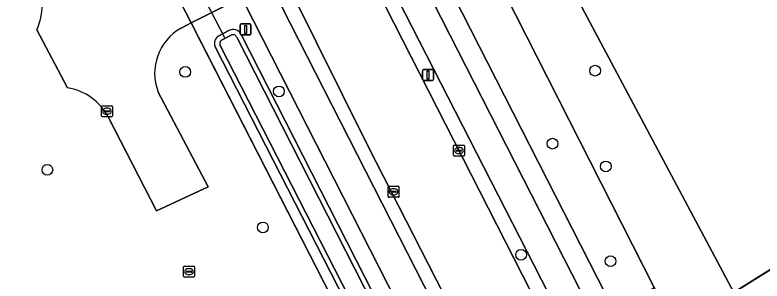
# Model space of a CAD drawing. Extents: x 158835 to 160077, y 386387 to 387778.
# Drawn here: x 159776.9 to 159845.1, y 387346.5 to 387370.8 of the extents above; entities that cross this region are included whole.
import ezdxf

# ---------------------------------------------------------------- set-up
doc = ezdxf.new("R2010")
doc.units = 0
for name, color, linetype in [('IMGEO_Berm_groen', 7, 'Continuous'), ('IMGEO_Boom', 7, 'Continuous'), ('IMGEO_Duiker', 7, 'Continuous'), ('IMGEO_Fietspad_open', 7, 'Continuous'), ('IMGEO_Groenvoorziening', 7, 'Continuous'), ('IMGEO_Hek', 7, 'Continuous'), ('IMGEO_Kolk', 7, 'Continuous'), ('IMGEO_Lichtmast', 7, 'Continuous'), ('IMGEO_Oever', 7, 'Continuous'), ('IMGEO_Rijbaan_lokaal_open', 7, 'Continuous'), ('IMGEO_Verkeerseiland_open', 7, 'Continuous'), ('IMGEO_Vlaggenmast', 7, 'Continuous'), ('IMGEO_Voetpad_gesloten', 7, 'Continuous'), ('IMGEO_Voetpad_open', 7, 'Continuous'), ('IMGEO_Waterloop', 7, 'Continuous')]:
    doc.layers.add(name, color=color, linetype=linetype)

msp = doc.modelspace()

# ---------------------------------------------------------------- linework, layer by layer
at = {"layer": 'IMGEO_Berm_groen'}
msp.add_lwpolyline([(159797.832, 387371.833), (159797.555, 387372.375), (159794.835, 387370.985), (159792.963, 387370.028), (159793.244, 387369.48), (159806.44, 387343.733), (159808.093, 387340.508), (159813.455, 387330.046), (159818.204, 387320.778), (159822.017, 387313.34), (159825.42, 387306.7), (159826.764, 387304.077), (159828.283, 387304.857), (159830.98, 387306.241), (159831.328, 387306.411), (159829.61, 387309.487), (159818.777, 387330.765), (159811.761, 387344.505)], close=True, dxfattribs=at)
for points in [[(159795.495, 387368.868), (159796.409, 387369.356)], [(159797.531, 387368.984), (159823.284, 387318.54), (159827.184, 387310.388), (159828.821, 387306.159), (159827.912, 387305.579), (159827.322, 387305.202), (159825.132, 387309.781), (159810.341, 387338.219), (159795.146, 387367.863)]]:
    msp.add_lwpolyline(points, dxfattribs=at)
for centre, radius, start, end in [((159796.779, 387368.594), 0.847, 27.40039, 115.91365), ((159795.884, 387368.17), 0.799, 119.12666, 202.57282)]:
    msp.add_arc(centre, radius, start, end, dxfattribs=at)
at = {"layer": 'IMGEO_Boom'}
for centre in [(159792.418, 387365.566), (159829.845, 387365.681), (159800.971, 387363.79), (159825.953, 387359.027), (159830.824, 387356.953), (159779.826, 387356.648), (159799.509, 387351.391), (159823.086, 387348.898), (159831.257, 387348.319)]:
    msp.add_circle(centre, 0.489, dxfattribs=at)
at = {"layer": 'IMGEO_Duiker'}
msp.add_lwpolyline([(159791.275, 387377.83), (159796.015, 387368.717)], dxfattribs=at)
at = {"layer": 'IMGEO_Fietspad_open'}
for points in [[(159833.322, 387308.736), (159743.948, 387483.569)], [(159908.855, 387243.859), (159904.407, 387247.493), (159901.963, 387250), (159886.918, 387265.432), (159859.238, 387294.014), (159852.761, 387301.888), (159846.894, 387310.468), (159841.816, 387319.539), (159836.803, 387329.409), (159832.191, 387338.423), (159795.722, 387409.755), (159793.998, 387413.217), (159791.457, 387411.953), (159827.565, 387341.517), (159829.687, 387337.366), (159840.239, 387316.486), (159840.932, 387315.313), (159845.882, 387306.94), (159847.716, 387304.224)], [(159797.832, 387371.833), (159811.761, 387344.505), (159818.777, 387330.765), (159829.61, 387309.487), (159831.328, 387306.411), (159834.201, 387301.644), (159836.714, 387297.86), (159840.701, 387292.513), (159842.172, 387290.611), (159847.839, 387284.056), (159859.746, 387271.683), (159861.706, 387273.595), (159860.789, 387274.618), (159860.384, 387274.777), (159851.007, 387284.447)]]:
    msp.add_lwpolyline(points, dxfattribs=at)
at = {"layer": 'IMGEO_Groenvoorziening'}
for points in [[(159856.664, 387394.982), (159857.635, 387395.619), (159852.357, 387404.026), (159851.488, 387403.469), (159851.044, 387403.19), (159832.453, 387391.512), (159828.772, 387389.199), (159817.115, 387407.892), (159838.805, 387421.477), (159833.731, 387429.389), (159829.643, 387426.789), (159829.381, 387426.985), (159821.465, 387422.094), (159816.733, 387419.238), (159806.551, 387412.849), (159842.504, 387345.46), (159856.348, 387354.103), (159863.218, 387358.393), (159880.027, 387368.887), (159887.482, 387373.542), (159887.37, 387373.861)], [(159778.894, 387373.989), (159773.928, 387383.096), (159768.172, 387383.643), (159737.214, 387367.553), (159752.959, 387337.18), (159751.187, 387336.249), (159758.356, 387322.392), (159747.199, 387316.62), (159748.543, 387313.997), (159801.517, 387341.205), (159806.44, 387343.733), (159793.244, 387369.48)], [(159793.244, 387369.48), (159792.963, 387370.028), (159792.044, 387369.558)], [(159781.664, 387364.104), (159778.856, 387369.414)], [(159789.954, 387363.73), (159794.521, 387355.097), (159789.782, 387352.91), (159785.401, 387361.413)]]:
    msp.add_lwpolyline(points, dxfattribs=at)
for points in [[(159806.551, 387412.849), (159803.908, 387411.191), (159801.689, 387414.776), (159800.658, 387416.802), (159799.494, 387416.197), (159800.229, 387414.751), (159835.234, 387345.917), (159837.162, 387342.125), (159842.155, 387345.242), (159842.504, 387345.46)], [(159800.229, 387414.751), (159796.356, 387412.739), (159797.539, 387410.433), (159831.661, 387343.665), (159835.234, 387345.917)]]:
    msp.add_lwpolyline(points, close=True, dxfattribs=at)
for centre, radius, start, end in [((159773.681, 387371.745), 5.676, 335.75579, 23.29243), ((159794.308, 387365.457), 4.684, 118.90272, 201.64024), ((159780.955, 387359.179), 4.976, 26.68017, 81.80478)]:
    msp.add_arc(centre, radius, start, end, dxfattribs=at)
at = {"layer": 'IMGEO_Hek'}
for points in [[(159799.494, 387416.197), (159800.229, 387414.751), (159835.234, 387345.917)], [(159790.006, 387375.795), (159792.927, 387370.099)], [(159792.927, 387370.099), (159792.963, 387370.028), (159806.44, 387343.733)], [(159856.348, 387354.103), (159842.155, 387345.242)]]:
    msp.add_lwpolyline(points, dxfattribs=at)
at = {"layer": 'IMGEO_Kolk'}
for p, q in [((159784.764, 387361.556), (159784.764, 387362.408)), ((159784.839, 387362.482), (159785.691, 387362.482)), ((159785.252, 387362.262), (159785.277, 387362.262)), ((159785.765, 387362.408), (159785.765, 387361.556)), ((159785.023, 387361.976), (159785.023, 387361.988)), ((159785.461, 387361.939), (159785.063, 387361.939)), ((159785.066, 387362.025), (159785.464, 387362.025)), ((159785.275, 387361.702), (159785.25, 387361.702)), ((159785.507, 387361.988), (159785.507, 387361.976)), ((159785.691, 387361.482), (159784.839, 387361.482)), ((159816.917, 387357.967), (159816.917, 387358.819)), ((159816.992, 387358.893), (159817.844, 387358.893)), ((159817.918, 387358.819), (159817.918, 387357.967)), ((159817.176, 387358.387), (159817.176, 387358.399)), ((159817.614, 387358.35), (159817.216, 387358.35)), ((159817.219, 387358.436), (159817.617, 387358.436)), ((159817.428, 387358.113), (159817.403, 387358.113)), ((159817.405, 387358.673), (159817.43, 387358.673)), ((159817.66, 387358.399), (159817.66, 387358.387)), ((159817.844, 387357.893), (159816.992, 387357.893)), ((159810.936, 387354.215), (159810.936, 387355.067)), ((159811.011, 387355.141), (159811.863, 387355.141)), ((159811.238, 387354.684), (159811.636, 387354.684)), ((159811.424, 387354.921), (159811.449, 387354.921)), ((159811.937, 387355.067), (159811.937, 387354.215)), ((159811.863, 387354.141), (159811.011, 387354.141)), ((159811.195, 387354.635), (159811.195, 387354.647)), ((159811.633, 387354.598), (159811.235, 387354.598)), ((159811.447, 387354.361), (159811.422, 387354.361)), ((159811.679, 387354.647), (159811.679, 387354.635)), ((159792.338, 387347.861), (159793.19, 387347.861)), ((159792.263, 387346.935), (159792.263, 387347.787)), ((159792.522, 387347.355), (159792.522, 387347.367)), ((159792.96, 387347.318), (159792.562, 387347.318)), ((159792.565, 387347.404), (159792.963, 387347.404)), ((159792.751, 387347.641), (159792.776, 387347.641)), ((159793.006, 387347.367), (159793.006, 387347.355)), ((159793.264, 387347.787), (159793.264, 387346.935)), ((159793.19, 387346.861), (159792.338, 387346.861)), ((159792.774, 387347.081), (159792.749, 387347.081))]:
    msp.add_line(p, q, dxfattribs=at)
for points in [[(159784.764, 387361.556), (159784.764, 387362.408)], [(159784.839, 387362.482), (159785.691, 387362.482)], [(159785.765, 387362.408), (159785.765, 387361.556)], [(159785.691, 387361.482), (159784.839, 387361.482)], [(159816.917, 387357.967), (159816.917, 387358.819)], [(159816.992, 387358.893), (159817.844, 387358.893)], [(159817.918, 387358.819), (159817.918, 387357.967)], [(159817.844, 387357.893), (159816.992, 387357.893)], [(159810.936, 387354.215), (159810.936, 387355.067)], [(159811.011, 387355.141), (159811.863, 387355.141)], [(159811.937, 387355.067), (159811.937, 387354.215)], [(159811.863, 387354.141), (159811.011, 387354.141)], [(159792.338, 387347.861), (159793.19, 387347.861)], [(159792.263, 387346.935), (159792.263, 387347.787)], [(159793.264, 387347.787), (159793.264, 387346.935)], [(159793.19, 387346.861), (159792.338, 387346.861)]]:
    msp.add_lwpolyline(points, dxfattribs=at)
for centre, radius, start, end in [((159784.841, 387362.406), 0.0765, 91.55205, 178.44795), ((159784.841, 387362.406), 0.0765, 91.55205, 178.44795), ((159785.689, 387362.406), 0.0765, 1.55205, 88.44795), ((159785.689, 387362.406), 0.0765, 1.55205, 88.44795), ((159784.841, 387361.558), 0.0765, 181.55205, 268.44795), ((159784.841, 387361.558), 0.0765, 181.55205, 268.44795), ((159785.063, 387361.985), 0.0403, 85.87752, 175.75265), ((159785.06, 387361.975), 0.0366, 178.93798, 274.71019), ((159785.464, 387361.982), 0.043, 264.86636, 352.45326), ((159785.468, 387361.987), 0.0386, 1.73085, 96.63898), ((159785.689, 387361.558), 0.0765, 271.55205, 358.44795), ((159785.689, 387361.558), 0.0765, 271.55205, 358.44795), ((159816.994, 387358.817), 0.0765, 91.55205, 178.44795), ((159816.994, 387358.817), 0.0765, 91.55205, 178.44795), ((159817.842, 387358.817), 0.0765, 1.55205, 88.44795), ((159817.842, 387358.817), 0.0765, 1.55205, 88.44795), ((159817.216, 387358.396), 0.0403, 85.87752, 175.75265), ((159817.213, 387358.386), 0.0366, 178.93798, 274.71019), ((159817.617, 387358.393), 0.043, 264.86636, 352.45326), ((159817.621, 387358.398), 0.0386, 1.73085, 96.63898), ((159816.994, 387357.969), 0.0765, 181.55205, 268.44795), ((159816.994, 387357.969), 0.0765, 181.55205, 268.44795), ((159817.842, 387357.969), 0.0765, 271.55205, 358.44795), ((159817.842, 387357.969), 0.0765, 271.55205, 358.44795), ((159811.013, 387355.065), 0.0765, 91.55205, 178.44795), ((159811.013, 387355.065), 0.0765, 91.55205, 178.44795), ((159811.235, 387354.644), 0.0403, 85.87752, 175.75265), ((159811.64, 387354.646), 0.0386, 1.73085, 96.63898), ((159811.861, 387355.065), 0.0765, 1.55205, 88.44795), ((159811.861, 387355.065), 0.0765, 1.55205, 88.44795), ((159811.013, 387354.217), 0.0765, 181.55205, 268.44795), ((159811.013, 387354.217), 0.0765, 181.55205, 268.44795), ((159811.232, 387354.634), 0.0366, 178.93798, 274.71019), ((159811.636, 387354.641), 0.043, 264.86636, 352.45326), ((159811.861, 387354.217), 0.0765, 271.55205, 358.44795), ((159811.861, 387354.217), 0.0765, 271.55205, 358.44795), ((159792.34, 387347.785), 0.0765, 91.55205, 178.44795), ((159792.34, 387347.785), 0.0765, 91.55205, 178.44795), ((159793.188, 387347.785), 0.0765, 1.55205, 88.44795), ((159793.188, 387347.785), 0.0765, 1.55205, 88.44795), ((159792.562, 387347.364), 0.0403, 85.87752, 175.75265), ((159792.559, 387347.354), 0.0366, 178.93798, 274.71019), ((159792.963, 387347.361), 0.043, 264.86636, 352.45326), ((159792.967, 387347.366), 0.0386, 1.73085, 96.63898), ((159792.34, 387346.937), 0.0765, 181.55205, 268.44795), ((159792.34, 387346.937), 0.0765, 181.55205, 268.44795), ((159793.188, 387346.937), 0.0765, 271.55205, 358.44795), ((159793.188, 387346.937), 0.0765, 271.55205, 358.44795)]:
    msp.add_arc(centre, radius, start, end, dxfattribs=at)
for centre, major_axis, ratio, start_param, end_param in [((159785.251, 387361.982), (-0.387, 0.002), 0.722429, 4.712389, 7.853982), ((159785.276, 387361.982), (-0.39, 0.002), 0.717154, 1.570796, 4.712389), ((159817.404, 387358.393), (-0.387, 0.002), 0.722429, 4.712389, 7.853982), ((159817.429, 387358.393), (-0.39, 0.002), 0.717154, 1.570796, 4.712389), ((159811.423, 387354.641), (-0.387, 0.002), 0.722429, 4.712389, 7.853982), ((159811.448, 387354.641), (-0.39, 0.002), 0.717154, 1.570796, 4.712389), ((159792.75, 387347.361), (-0.387, 0.002), 0.722429, 4.712389, 7.853982), ((159792.775, 387347.361), (-0.39, 0.002), 0.717154, 1.570796, 4.712389)]:
    msp.add_ellipse(centre, major_axis=major_axis, ratio=ratio, start_param=start_param, end_param=end_param, dxfattribs=at)
at = {"layer": 'IMGEO_Lichtmast'}
for p, q in [((159814.084, 387364.88), (159814.084, 387365.68)), ((159814.084, 387365.68), (159814.084, 387364.88)), ((159814.184, 387365.78), (159814.974, 387365.78)), ((159814.974, 387365.78), (159814.184, 387365.78)), ((159815.074, 387365.68), (159815.074, 387364.88)), ((159815.074, 387364.88), (159815.074, 387365.68)), ((159814.974, 387364.78), (159814.184, 387364.78)), ((159814.184, 387364.78), (159814.974, 387364.78))]:
    msp.add_line(p, q, dxfattribs=at)
msp.add_lwpolyline([(159814.504, 387365.655), (159814.654, 387365.655), (159814.654, 387364.905), (159814.504, 387364.905), (159814.504, 387365.655)], dxfattribs=at)
for centre, start, end in [((159814.184, 387365.68), 90, 180), ((159814.184, 387365.68), 90, 180), ((159814.974, 387365.68), 0, 90), ((159814.974, 387365.68), 360, 90), ((159814.184, 387364.88), 180, 270), ((159814.184, 387364.88), 180, 270), ((159814.974, 387364.88), 270, 0), ((159814.974, 387364.88), 270, 0)]:
    msp.add_arc(centre, 0.1, start, end, dxfattribs=at)
at = {"layer": 'IMGEO_Oever'}
for points in [[(159796.409, 387369.356), (159795.495, 387368.868)], [(159795.146, 387367.863), (159810.341, 387338.219), (159825.132, 387309.781), (159827.322, 387305.202), (159827.912, 387305.579), (159828.821, 387306.159), (159827.184, 387310.388), (159823.284, 387318.54), (159797.531, 387368.984)], [(159797.114, 387368.746), (159822.854, 387318.327), (159826.743, 387310.198), (159828.232, 387306.352), (159827.693, 387306.004), (159827.521, 387305.898), (159825.561, 387309.995), (159810.767, 387338.439), (159809.344, 387341.214), (159795.59, 387368.047)], [(159795.742, 387368.456), (159796.609, 387368.919)]]:
    msp.add_lwpolyline(points, dxfattribs=at)
for centre, radius, start, end in [((159796.779, 387368.594), 0.847, 27.40039, 115.91365), ((159795.884, 387368.17), 0.799, 119.12666, 202.57282), ((159795.887, 387368.169), 0.321, 116.80508, 202.42094), ((159796.778, 387368.588), 0.371, 25.1529, 117.02682)]:
    msp.add_arc(centre, radius, start, end, dxfattribs=at)
at = {"layer": 'IMGEO_Rijbaan_lokaal_open'}
for points in [[(159920.176, 387225.355), (159918.153, 387227.355), (159915.949, 387229.759), (159915.257, 387230.465), (159912.309, 387233.475), (159911.546, 387234.299), (159896.236, 387250), (159889.312, 387257.113), (159884.675, 387261.875), (159884.042, 387262.563), (159870.421, 387276.63), (159856.819, 387290.743), (159852.494, 387295.674), (159847.02, 387302.979), (159846.63, 387303.491), (159844.774, 387306.24), (159839.804, 387314.646), (159837.214, 387319.565), (159835.311, 387323.378), (159828.476, 387336.747), (159826.354, 387340.898), (159797.363, 387397.651), (159790.317, 387411.386), (159788.13, 387415.65)], [(159792.044, 387369.558), (159792.963, 387370.028), (159792.927, 387370.099), (159790.617, 387374.604)], [(159802.035, 387373.044), (159809.154, 387358.698), (159823.539, 387330.612), (159833.48, 387311.098), (159834.401, 387309.349), (159834.782, 387308.68), (159838.896, 387301.979), (159839.501, 387300.995), (159842.487, 387296.743), (159850.413, 387286.923), (159861.655, 387275.308), (159868.042, 387268.71), (159868.58, 387268.154), (159881.721, 387254.71), (159892.287, 387243.779), (159898.286, 387237.559)], [(159778.856, 387369.414), (159781.664, 387364.104)], [(159785.401, 387361.413), (159789.782, 387352.91), (159794.521, 387355.097), (159789.954, 387363.73)]]:
    msp.add_lwpolyline(points, dxfattribs=at)
for centre, radius, start, end in [((159773.681, 387371.745), 5.676, 335.75579, 23.29243), ((159794.308, 387365.457), 4.684, 118.90272, 201.64024), ((159780.955, 387359.179), 4.976, 26.68017, 81.80478)]:
    msp.add_arc(centre, radius, start, end, dxfattribs=at)
at = {"layer": 'IMGEO_Verkeerseiland_open'}
for points in [[(159776.366, 387423.23), (159772.565, 387430.656), (159762.733, 387449.881), (159753.839, 387467.306), (159746.825, 387480.834), (159745.658, 387483.102), (159745.117, 387484.159), (159735.388, 387503.165), (159734.1, 387505.724), (159722.909, 387527.68), (159721.707, 387527.076), (159743.948, 387483.569), (159833.322, 387308.736), (159834.401, 387309.349), (159833.48, 387311.098), (159823.539, 387330.612), (159809.154, 387358.698), (159802.035, 387373.044), (159801.773, 387373.56), (159800.865, 387373.096), (159797.971, 387378.757), (159798.879, 387379.221), (159790.867, 387394.858), (159781.525, 387413.188)], [(159826.354, 387340.898), (159827.565, 387341.517), (159791.457, 387411.953), (159790.317, 387411.386), (159797.363, 387397.651)]]:
    msp.add_lwpolyline(points, close=True, dxfattribs=at)
at = {"layer": 'IMGEO_Vlaggenmast'}
for p, q in [((159797.431, 387369.036), (159797.431, 387369.836)), ((159797.431, 387369.836), (159797.431, 387369.036)), ((159797.531, 387369.936), (159798.321, 387369.936)), ((159798.321, 387369.936), (159797.531, 387369.936)), ((159798.421, 387369.836), (159798.421, 387369.036)), ((159798.421, 387369.036), (159798.421, 387369.836)), ((159798.321, 387368.936), (159797.531, 387368.936)), ((159797.531, 387368.936), (159798.321, 387368.936))]:
    msp.add_line(p, q, dxfattribs=at)
msp.add_lwpolyline([(159797.851, 387369.811), (159798.001, 387369.811), (159798.001, 387369.061), (159797.851, 387369.061), (159797.851, 387369.811)], dxfattribs=at)
for centre, start, end in [((159797.531, 387369.836), 90, 180), ((159797.531, 387369.836), 90, 180), ((159798.321, 387369.836), 0, 90), ((159798.321, 387369.836), 360, 90), ((159797.531, 387369.036), 180, 270), ((159797.531, 387369.036), 180, 270), ((159798.321, 387369.036), 270, 0), ((159798.321, 387369.036), 270, 0)]:
    msp.add_arc(centre, 0.1, start, end, dxfattribs=at)
at = {"layer": 'IMGEO_Voetpad_gesloten'}
msp.add_lwpolyline([(159856.348, 387354.103), (159842.504, 387345.46), (159842.155, 387345.242), (159847.301, 387337.033)], dxfattribs=at)
at = {"layer": 'IMGEO_Voetpad_open'}
for points in [[(159851.682, 387306.669), (159850.95, 387307.741), (159850.512, 387308.381), (159849.342, 387310.179), (159847.932, 387312.452), (159846.484, 387314.946), (159844.574, 387318.44), (159838.522, 387330.239), (159833.545, 387339.977), (159831.661, 387343.665), (159797.539, 387410.433)], [(159795.722, 387409.755), (159832.191, 387338.423), (159836.803, 387329.409), (159841.816, 387319.539), (159846.894, 387310.468), (159852.761, 387301.888), (159859.238, 387294.014), (159886.918, 387265.432), (159901.963, 387250), (159904.407, 387247.493), (159908.855, 387243.859), (159918.607, 387236.565)]]:
    msp.add_lwpolyline(points, dxfattribs=at)
msp.add_lwpolyline([(159794.612, 387378.149), (159791.845, 387376.735), (159790.006, 387375.795), (159790.617, 387374.604), (159792.927, 387370.099), (159792.963, 387370.028), (159794.835, 387370.985), (159797.555, 387372.375), (159795.231, 387376.934)], close=True, dxfattribs=at)
at = {"layer": 'IMGEO_Waterloop'}
for points in [[(159795.59, 387368.047), (159809.344, 387341.214), (159810.767, 387338.439), (159825.561, 387309.995), (159827.521, 387305.898), (159827.693, 387306.004), (159828.232, 387306.352), (159826.743, 387310.198), (159822.854, 387318.327), (159797.114, 387368.746)], [(159796.609, 387368.919), (159795.742, 387368.456)]]:
    msp.add_lwpolyline(points, dxfattribs=at)
for centre, radius, start, end in [((159795.887, 387368.169), 0.321, 116.80508, 202.42094), ((159796.778, 387368.588), 0.371, 25.1529, 117.02682)]:
    msp.add_arc(centre, radius, start, end, dxfattribs=at)

doc.saveas('drawing.dxf')
